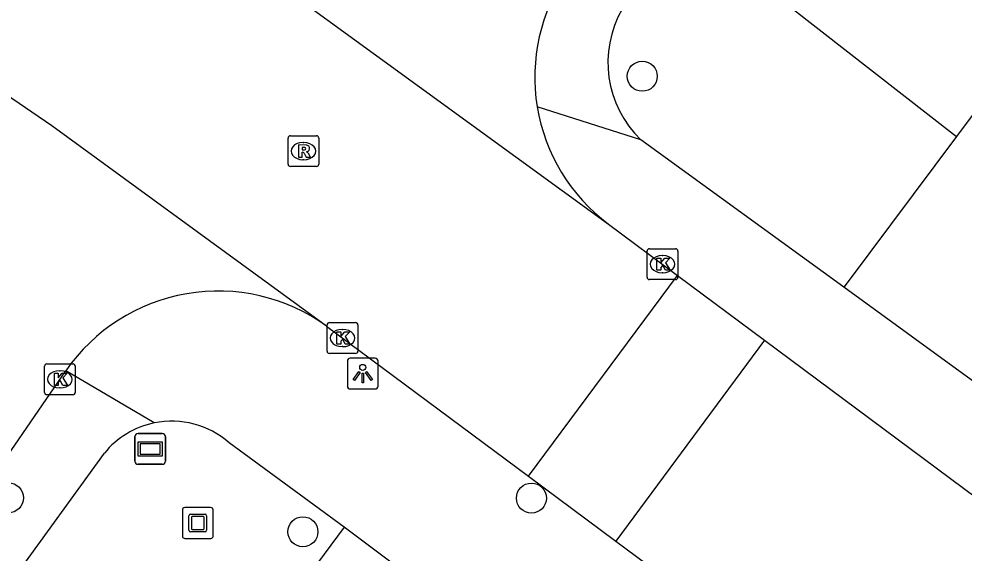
# Model space of a CAD drawing. Extents: x 160026 to 161302, y 384757 to 385701.
# Drawn here: x 160292 to 160322.72, y 385291.15 to 385308.52 of the extents above; entities that cross this region are included whole.
import ezdxf

# ---------------------------------------------------------------- set-up
doc = ezdxf.new("R2010")
doc.units = 0
for name, color, linetype in [('IMGEO_Boom', 7, 'Continuous'), ('IMGEO_Groenvoorziening', 7, 'Continuous'), ('IMGEO_Kolk', 7, 'Continuous'), ('IMGEO_Kunstobject', 7, 'Continuous'), ('IMGEO_Lichtpunt', 7, 'Continuous'), ('IMGEO_Rijbaan_lokaal_gesloten', 7, 'Continuous'), ('IMGEO_Rijbaan_lokaal_open', 7, 'Continuous'), ('IMGEO_Rioolput', 7, 'Continuous'), ('IMGEO_Straatnaambord', 7, 'Continuous'), ('IMGEO_Voetpad_open', 7, 'Continuous')]:
    doc.layers.add(name, color=color, linetype=linetype)

msp = doc.modelspace()

# ---------------------------------------------------------------- linework, layer by layer
at = {"layer": 'IMGEO_Boom'}
for centre in [(160312.257, 385306.659), (160291.657, 385292.947), (160308.655, 385292.938), (160301.227, 385291.843)]:
    msp.add_circle(centre, 0.489, dxfattribs=at)
at = {"layer": 'IMGEO_Groenvoorziening'}
msp.add_lwpolyline([(160313.546, 385311.669), (160322.466, 385304.695)], dxfattribs=at)
at = {"layer": 'IMGEO_Kolk'}
for p, q in [((160312.415, 385300.12), (160312.415, 385300.972)), ((160312.49, 385301.046), (160313.342, 385301.046)), ((160312.903, 385300.826), (160312.928, 385300.826)), ((160313.416, 385300.972), (160313.416, 385300.12)), ((160312.926, 385300.266), (160312.901, 385300.266)), ((160313.342, 385300.046), (160312.49, 385300.046)), ((160302.013, 385297.718), (160302.013, 385298.57)), ((160302.088, 385298.644), (160302.94, 385298.644)), ((160302.501, 385298.424), (160302.526, 385298.424)), ((160303.014, 385298.57), (160303.014, 385297.718)), ((160302.524, 385297.864), (160302.499, 385297.864)), ((160302.94, 385297.644), (160302.088, 385297.644)), ((160292.829, 385296.375), (160292.829, 385297.227)), ((160292.904, 385297.301), (160293.756, 385297.301)), ((160293.83, 385297.227), (160293.83, 385296.375)), ((160293.317, 385297.081), (160293.342, 385297.081)), ((160293.34, 385296.521), (160293.315, 385296.521)), ((160293.756, 385296.301), (160292.904, 385296.301))]:
    msp.add_line(p, q, dxfattribs=at)
for points in [[(160312.415, 385300.12), (160312.415, 385300.972)], [(160312.49, 385301.046), (160313.342, 385301.046)], [(160313.416, 385300.972), (160313.416, 385300.12)], [(160312.736, 385300.746), (160312.859, 385300.746), (160312.859, 385300.595), (160312.989, 385300.746), (160313.153, 385300.746), (160313.007, 385300.595), (160313.16, 385300.346), (160313.008, 385300.346), (160312.923, 385300.51), (160312.859, 385300.443), (160312.859, 385300.346), (160312.736, 385300.346), (160312.736, 385300.746)], [(160313.342, 385300.046), (160312.49, 385300.046)], [(160302.013, 385297.718), (160302.013, 385298.57)], [(160302.088, 385298.644), (160302.94, 385298.644)], [(160303.014, 385298.57), (160303.014, 385297.718)], [(160302.334, 385298.344), (160302.457, 385298.344), (160302.457, 385298.193), (160302.587, 385298.344), (160302.751, 385298.344), (160302.605, 385298.193), (160302.758, 385297.944), (160302.606, 385297.944), (160302.521, 385298.108), (160302.457, 385298.041), (160302.457, 385297.944), (160302.334, 385297.944), (160302.334, 385298.344)], [(160302.94, 385297.644), (160302.088, 385297.644)], [(160292.829, 385296.375), (160292.829, 385297.227)], [(160292.904, 385297.301), (160293.756, 385297.301)], [(160293.83, 385297.227), (160293.83, 385296.375)], [(160293.15, 385297.001), (160293.273, 385297.001), (160293.273, 385296.85), (160293.403, 385297.001), (160293.567, 385297.001), (160293.421, 385296.85), (160293.574, 385296.601), (160293.422, 385296.601), (160293.337, 385296.765), (160293.273, 385296.698), (160293.273, 385296.601), (160293.15, 385296.601), (160293.15, 385297.001)], [(160293.756, 385296.301), (160292.904, 385296.301)]]:
    msp.add_lwpolyline(points, dxfattribs=at)
for centre, start, end in [((160312.492, 385300.97), 91.552, 178.448), ((160312.492, 385300.97), 91.552, 178.448), ((160313.34, 385300.97), 1.552, 88.448), ((160313.34, 385300.97), 1.552, 88.448), ((160312.492, 385300.122), 181.552, 268.448), ((160312.492, 385300.122), 181.552, 268.448), ((160313.34, 385300.122), 271.552, 358.448), ((160313.34, 385300.122), 271.552, 358.448), ((160302.09, 385298.568), 91.552, 178.448), ((160302.09, 385298.568), 91.552, 178.448), ((160302.938, 385298.568), 1.552, 88.448), ((160302.938, 385298.568), 1.552, 88.448), ((160302.09, 385297.72), 181.552, 268.448), ((160302.09, 385297.72), 181.552, 268.448), ((160302.938, 385297.72), 271.552, 358.448), ((160302.938, 385297.72), 271.552, 358.448), ((160292.906, 385297.225), 91.552, 178.448), ((160292.906, 385297.225), 91.552, 178.448), ((160293.754, 385297.225), 1.552, 88.448), ((160293.754, 385297.225), 1.552, 88.448), ((160292.906, 385296.377), 181.552, 268.448), ((160292.906, 385296.377), 181.552, 268.448), ((160293.754, 385296.377), 271.552, 358.448), ((160293.754, 385296.377), 271.552, 358.448)]:
    msp.add_arc(centre, 0.0765, start, end, dxfattribs=at)
for centre, major_axis, ratio, start_param, end_param in [((160312.902, 385300.546), (-0.387, 0.002), 0.722429, 4.712389, 7.853982), ((160312.927, 385300.546), (-0.39, 0.002), 0.717154, 1.570796, 4.712389), ((160302.5, 385298.144), (-0.387, 0.002), 0.722429, 4.712389, 7.853982), ((160302.525, 385298.144), (-0.39, 0.002), 0.717154, 1.570796, 4.712389), ((160293.316, 385296.801), (-0.387, 0.002), 0.722429, 4.712389, 7.853982), ((160293.341, 385296.801), (-0.39, 0.002), 0.717154, 1.570796, 4.712389)]:
    msp.add_ellipse(centre, major_axis=major_axis, ratio=ratio, start_param=start_param, end_param=end_param, dxfattribs=at)
at = {"layer": 'IMGEO_Kunstobject'}
for p, q in [((160297.311, 385292.544), (160297.311, 385291.703)), ((160297.311, 385292.544), (160297.311, 385291.703)), ((160298.227, 385292.628), (160297.386, 385292.628)), ((160298.227, 385292.628), (160297.386, 385292.628)), ((160298.311, 385291.712), (160298.311, 385292.553)), ((160298.311, 385291.712), (160298.311, 385292.553)), ((160297.525, 385291.892), (160297.525, 385292.366)), ((160297.575, 385292.416), (160298.049, 385292.416)), ((160297.605, 385292.316), (160297.605, 385291.942)), ((160297.999, 385292.336), (160297.625, 385292.336)), ((160298.019, 385291.942), (160298.019, 385292.316)), ((160298.099, 385292.366), (160298.099, 385291.892)), ((160297.625, 385291.922), (160297.999, 385291.922)), ((160297.395, 385291.628), (160298.236, 385291.628)), ((160297.395, 385291.628), (160298.236, 385291.628)), ((160298.049, 385291.842), (160297.575, 385291.842))]:
    msp.add_line(p, q, dxfattribs=at)
for centre, radius, start, end in [((160297.389, 385292.55), 0.0779, 92.4484, 184.2845), ((160297.389, 385292.55), 0.0779, 92.4484, 184.2845), ((160298.233, 385292.55), 0.0779, 2.4484, 94.2845), ((160298.233, 385292.55), 0.0779, 2.4484, 94.2845), ((160297.575, 385292.366), 0.05, 90, 180), ((160297.625, 385292.316), 0.02, 90, 180), ((160297.999, 385292.316), 0.02, 360, 90), ((160298.049, 385292.366), 0.05, 360, 90), ((160297.625, 385291.942), 0.02, 180, 270), ((160297.999, 385291.942), 0.02, 270, 0), ((160297.389, 385291.706), 0.0779, 182.4484, 274.2845), ((160297.389, 385291.706), 0.0779, 182.4484, 274.2845), ((160297.575, 385291.892), 0.05, 180, 270), ((160298.049, 385291.892), 0.05, 270, 0), ((160298.233, 385291.706), 0.0779, 272.4484, 4.2845), ((160298.233, 385291.706), 0.0779, 272.4484, 4.2845)]:
    msp.add_arc(centre, radius, start, end, dxfattribs=at)
at = {"layer": 'IMGEO_Lichtpunt'}
for p, q in [((160303.577, 385297.485), (160302.769, 385297.485)), ((160303.577, 385297.485), (160302.769, 385297.485)), ((160302.675, 385297.39), (160302.675, 385296.583)), ((160302.675, 385297.39), (160302.675, 385296.583)), ((160303.671, 385296.583), (160303.671, 385297.39)), ((160303.671, 385296.583), (160303.671, 385297.39)), ((160302.769, 385296.489), (160303.577, 385296.489)), ((160302.769, 385296.489), (160303.577, 385296.489))]:
    msp.add_line(p, q, dxfattribs=at)
for points in [[(160303.049, 385297.054), (160303.088, 385297.026), (160302.9, 385296.764), (160302.862, 385296.791), (160303.049, 385297.054)], [(160303.151, 385297.006), (160303.198, 385297.006), (160303.198, 385296.684), (160303.151, 385296.684), (160303.151, 385297.006)], [(160303.261, 385297.026), (160303.299, 385297.053), (160303.486, 385296.791), (160303.447, 385296.763), (160303.261, 385297.026)]]:
    msp.add_lwpolyline(points, dxfattribs=at)
msp.add_circle((160303.174, 385297.188), 0.0994, dxfattribs=at)
for centre, start, end in [((160302.769, 385297.39), 90, 180), ((160302.769, 385297.39), 90, 180), ((160303.577, 385297.39), 0, 90), ((160303.577, 385297.39), 0, 90), ((160302.769, 385296.583), 180, 270), ((160302.769, 385296.583), 180, 270), ((160303.577, 385296.583), 270, 0), ((160303.577, 385296.583), 270, 360)]:
    msp.add_arc(centre, 0.0946, start, end, dxfattribs=at)
at = {"layer": 'IMGEO_Rijbaan_lokaal_gesloten'}
for points in [[(160300.495, 385309.611), (160311.165, 385301.848)], [(160301.992, 385298.533), (160293.07, 385305.05), (160288.128, 385308.422)], [(160311.165, 385301.848), (160313.407, 385300.179)], [(160301.992, 385298.533), (160308.557, 385293.653)], [(160316.228, 385298.079), (160333.903, 385284.92), (160353.887, 385269.963), (160380.549, 385250.106)], [(160311.4, 385291.54), (160323.03, 385282.896), (160343.93, 385267.299)]]:
    msp.add_lwpolyline(points, dxfattribs=at)
at = {"layer": 'IMGEO_Rijbaan_lokaal_open'}
for points in [[(160308.557, 385293.653), (160313.407, 385300.179)], [(160313.407, 385300.179), (160316.228, 385298.079)], [(160316.228, 385298.079), (160311.4, 385291.54)], [(160281.354, 385279.339), (160281.858, 385280.074), (160293.52, 385297.079)], [(160308.557, 385293.653), (160311.4, 385291.54)]]:
    msp.add_lwpolyline(points, dxfattribs=at)
for centre, radius, start, end in [((160314.717, 385306.626), 5.952, 145.236, 189.3056), ((160314.718, 385306.623), 5.952, 189.272, 233.3463), ((160298.468, 385293.655), 6.017, 54.1553, 145.3216)]:
    msp.add_arc(centre, radius, start, end, dxfattribs=at)
at = {"layer": 'IMGEO_Rioolput'}
for p, q in [((160300.745, 385303.797), (160300.745, 385304.649)), ((160300.82, 385304.723), (160301.672, 385304.723)), ((160301.746, 385304.649), (160301.746, 385303.797)), ((160301.233, 385304.503), (160301.258, 385304.503)), ((160301.256, 385303.943), (160301.231, 385303.943)), ((160301.672, 385303.723), (160300.82, 385303.723))]:
    msp.add_line(p, q, dxfattribs=at)
for points in [[(160300.745, 385303.797), (160300.745, 385304.649)], [(160300.82, 385304.723), (160301.672, 385304.723)], [(160301.746, 385304.649), (160301.746, 385303.797)], [(160301.334, 385304.421), (160301.082, 385304.423), (160301.082, 385304.023)], [(160301.26, 385304.342), (160301.206, 385304.342), (160301.206, 385304.261)], [(160301.206, 385304.261), (160301.258, 385304.261)], [(160301.082, 385304.023), (160301.206, 385304.023), (160301.206, 385304.185), (160301.217, 385304.185)], [(160301.264, 385304.156), (160301.335, 385304.023), (160301.475, 385304.023), (160301.41, 385304.149)], [(160301.672, 385303.723), (160300.82, 385303.723)]]:
    msp.add_lwpolyline(points, dxfattribs=at)
for centre, radius, start, end in [((160300.822, 385304.647), 0.0765, 91.552, 178.448), ((160300.822, 385304.647), 0.0765, 91.552, 178.448), ((160301.67, 385304.647), 0.0765, 1.552, 88.448), ((160301.67, 385304.647), 0.0765, 1.552, 88.448), ((160301.242, 385304.45), 0.19, 274.7715, 282.9687), ((160301.266, 385304.246), 0.0964, 77.0061, 93.1865), ((160301.28, 385304.303), 0.0378, 276.6634, 79.6772), ((160301.333, 385304.311), 0.109, 350.3612, 89.416), ((160301.331, 385304.311), 0.112, 277.5842, 350.9817), ((160301.216, 385304.132), 0.0533, 26.0293, 88.6989), ((160301.315, 385304.096), 0.108, 29.5134, 73.7905), ((160300.822, 385303.799), 0.0765, 181.552, 268.448), ((160300.822, 385303.799), 0.0765, 181.552, 268.448), ((160301.67, 385303.799), 0.0765, 271.552, 358.448), ((160301.67, 385303.799), 0.0765, 271.552, 358.448)]:
    msp.add_arc(centre, radius, start, end, dxfattribs=at)
for centre, major_axis, ratio, start_param, end_param in [((160301.232, 385304.223), (-0.387, 0.002), 0.722429, 4.712389, 7.853982), ((160301.257, 385304.223), (-0.39, 0.002), 0.717154, 1.570796, 4.712389)]:
    msp.add_ellipse(centre, major_axis=major_axis, ratio=ratio, start_param=start_param, end_param=end_param, dxfattribs=at)
at = {"layer": 'IMGEO_Straatnaambord'}
for p, q in [((160295.869, 385295.037), (160296.659, 385295.037)), ((160296.659, 385295.037), (160295.869, 385295.037)), ((160295.769, 385294.137), (160295.769, 385294.937)), ((160295.769, 385294.937), (160295.769, 385294.137)), ((160296.759, 385294.937), (160296.759, 385294.137)), ((160296.759, 385294.137), (160296.759, 385294.937)), ((160296.659, 385294.037), (160295.869, 385294.037)), ((160295.869, 385294.037), (160296.659, 385294.037))]:
    msp.add_line(p, q, dxfattribs=at)
for points in [[(160295.87, 385294.769), (160296.658, 385294.769), (160296.658, 385294.305), (160295.87, 385294.305), (160295.87, 385294.769)], [(160295.935, 385294.704), (160295.935, 385294.37), (160296.593, 385294.37), (160296.593, 385294.704), (160295.935, 385294.704)]]:
    msp.add_lwpolyline(points, dxfattribs=at)
for centre, start, end in [((160295.869, 385294.937), 90, 180), ((160295.869, 385294.937), 90, 180), ((160296.659, 385294.937), 0, 90), ((160296.659, 385294.937), 360, 90), ((160295.869, 385294.137), 180, 270), ((160295.869, 385294.137), 180, 270), ((160296.659, 385294.137), 270, 0), ((160296.659, 385294.137), 270, 0)]:
    msp.add_arc(centre, 0.1, start, end, dxfattribs=at)
at = {"layer": 'IMGEO_Voetpad_open'}
for points in [[(160312.211, 385304.595), (160308.844, 385305.664)], [(160323.007, 385305.421), (160322.466, 385304.695)], [(160318.811, 385299.794), (160312.211, 385304.595)], [(160322.466, 385304.695), (160318.917, 385299.936), (160318.811, 385299.794)], [(160325.253, 385295.108), (160318.811, 385299.794)], [(160296.398, 385295.385), (160293.52, 385297.079)], [(160302.57, 385291.996), (160298.828, 385294.739)], [(160284.321, 385279.384), (160291.84, 385290.346), (160294.775, 385294.396)], [(160302.57, 385291.996), (160297.28, 385284.848), (160290.235, 385275.329), (160290.01, 385275.026), (160284.505, 385279.243), (160284.321, 385279.384)], [(160306.008, 385289.412), (160302.57, 385291.996)]]:
    msp.add_lwpolyline(points, dxfattribs=at)
for centre, radius, start, end in [((160314.625, 385307.107), 3.484, 150.1323, 226.1354), ((160296.965, 385292.629), 2.814, 101.6186, 141.0948), ((160296.965, 385292.624), 2.818, 48.6218, 101.6035)]:
    msp.add_arc(centre, radius, start, end, dxfattribs=at)

doc.saveas('drawing.dxf')
